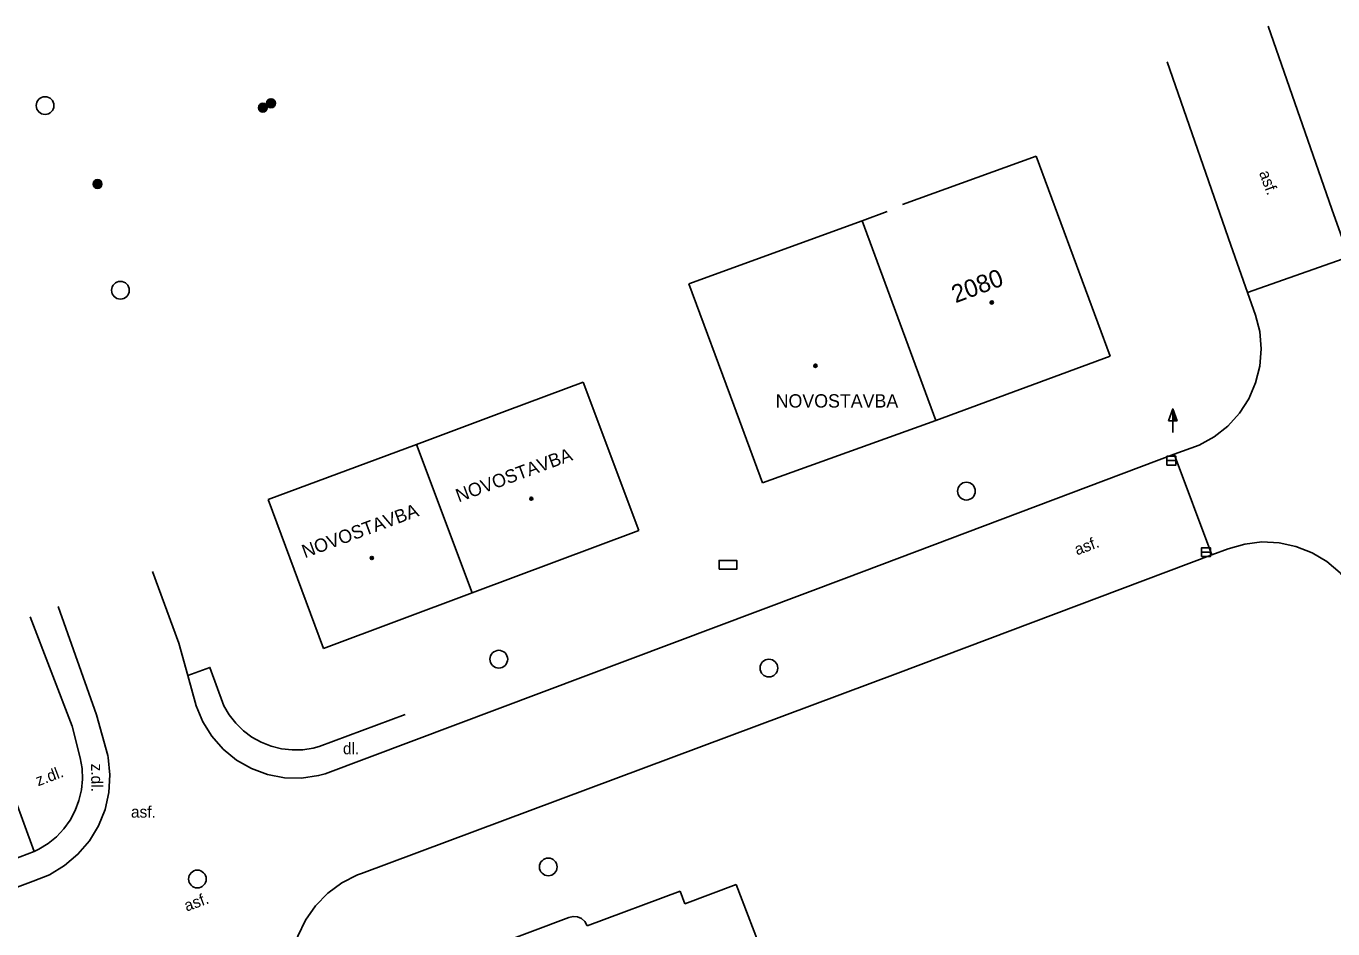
# Model space of a CAD drawing. Extents: x -539515 to -538098, y -1182060 to -1180157.
# Drawn here: x -538639.7 to -538566, y -1180502.6 to -1180451.7 of the extents above; entities that cross this region are included whole.
import ezdxf

# ---------------------------------------------------------------- set-up
doc = ezdxf.new("R2010")
doc.units = 0
for name, color, linetype in [('Vrstva 1', 7, 'Continuous'), ('Vrstva 13', 7, 'Continuous'), ('Vrstva 24', 7, 'Continuous'), ('Vrstva 25', 7, 'Continuous'), ('Vrstva 27', 7, 'Continuous'), ('Vrstva 39', 7, 'Continuous'), ('Vrstva 40', 7, 'Continuous'), ('Vrstva 41', 7, 'Continuous'), ('Vrstva 47', 7, 'Continuous'), ('Vrstva 88', 7, 'Continuous')]:
    doc.layers.add(name, color=color, linetype=linetype)

msp = doc.modelspace()

# ---------------------------------------------------------------- linework, layer by layer
at = {"layer": 'Vrstva 1'}
for p, q in [((-538582.768, -1180459.077), (-538590.314, -1180461.792)), ((-538578.608, -1180470.342), (-538582.768, -1180459.077)), ((-538591.172, -1180462.181), (-538592.598, -1180462.708)), ((-538602.37, -1180466.26), (-538592.598, -1180462.708)), ((-538592.598, -1180462.708), (-538588.44, -1180473.97)), ((-538599.829, -1180473.112), (-538602.37, -1180466.26)), ((-538588.44, -1180473.97), (-538578.608, -1180470.342)), ((-538612.61, -1180473.41), (-538608.316, -1180471.811)), ((-538605.18, -1180480.16), (-538608.316, -1180471.811)), ((-538612.61, -1180473.41), (-538617.73, -1180475.32)), ((-538598.21, -1180477.48), (-538599.829, -1180473.112)), ((-538598.21, -1180477.48), (-538588.44, -1180473.97)), ((-538617.73, -1180475.32), (-538626.089, -1180478.421)), ((-538614.58, -1180483.69), (-538617.73, -1180475.32)), ((-538622.97, -1180486.81), (-538626.089, -1180478.421)), ((-538614.58, -1180483.69), (-538605.18, -1180480.16)), ((-538614.58, -1180483.69), (-538622.97, -1180486.81)), ((-538602.594, -1180501.204), (-538599.69, -1180500.12)), ((-538599.69, -1180500.12), (-538597.19, -1180506.67)), ((-538602.86, -1180500.49), (-538608.102, -1180502.446)), ((-538602.86, -1180500.49), (-538602.594, -1180501.204)), ((-538609.13, -1180501.98), (-538618.34, -1180505.42))]:
    msp.add_line(p, q, dxfattribs=at)
msp.add_lwpolyline([(-538609.13, -1180501.98), (-538608.892, -1180501.92), (-538608.646, -1180501.939), (-538608.42, -1180502.035), (-538608.236, -1180502.198), (-538608.114, -1180502.412), (-538608.102, -1180502.446)], dxfattribs=at)
at = {"layer": 'Vrstva 13'}
for p, q in [((-538637.146, -1180491.19), (-538639.51, -1180485.029)), ((-538623.22, -1180492.34), (-538618.363, -1180490.534)), ((-538637.146, -1180491.19), (-538636.685, -1180492.972))]:
    msp.add_line(p, q, dxfattribs=at)
for points in [[(-538628.58, -1180490.04), (-538629.375, -1180487.888), (-538630.618, -1180488.348)], [(-538628.58, -1180490.04), (-538628.278, -1180490.558), (-538627.91, -1180491.032), (-538627.482, -1180491.452), (-538627.002, -1180491.812), (-538626.478, -1180492.105), (-538625.92, -1180492.325), (-538625.338, -1180492.47), (-538624.741, -1180492.536), (-538624.142, -1180492.522), (-538623.549, -1180492.428), (-538623.22, -1180492.34)], [(-538636.685, -1180492.972), (-538636.584, -1180493.572), (-538636.562, -1180494.18), (-538636.621, -1180494.786), (-538636.758, -1180495.378), (-538636.971, -1180495.948), (-538637.258, -1180496.485), (-538637.612, -1180496.979), (-538638.028, -1180497.423), (-538638.499, -1180497.809), (-538639.016, -1180498.129), (-538639.289, -1180498.263)], [(-538643.259, -1180499.766), (-538639.289, -1180498.263), (-538640.96, -1180493.68)]]:
    msp.add_lwpolyline(points, dxfattribs=at)
at = {"layer": 'Vrstva 24'}
msp.add_lwpolyline([(-538600.66, -1180482.35), (-538599.66, -1180482.35), (-538599.66, -1180481.85), (-538600.66, -1180481.85)], close=True, dxfattribs=at)
at = {"layer": 'Vrstva 25'}
for p, q in [((-538575.322, -1180473.988), (-538575.07, -1180473.314)), ((-538575.07, -1180473.988), (-538575.322, -1180473.988)), ((-538575.07, -1180474.64), (-538575.07, -1180473.99))]:
    msp.add_line(p, q, dxfattribs=at)
for points in [[(-538574.82, -1180473.99), (-538575.07, -1180473.99), (-538575.07, -1180473.314), (-538575.07, -1180473.314)], [(-538574.877, -1180473.95), (-538575.03, -1180473.95), (-538575.03, -1180473.537)], [(-538574.935, -1180473.91), (-538574.99, -1180473.91), (-538574.99, -1180473.761)]]:
    msp.add_lwpolyline(points, close=True, dxfattribs=at)
for centre, radius in [((-538625.93, -1180456.09), 0.25), ((-538625.93, -1180456.09), 0.2), ((-538626.39, -1180456.34), 0.25), ((-538626.39, -1180456.34), 0.2), ((-538626.39, -1180456.34), 0.15), ((-538626.39, -1180456.34), 0.1), ((-538626.39, -1180456.34), 0.05), ((-538625.93, -1180456.09), 0.15), ((-538625.93, -1180456.09), 0.1), ((-538625.93, -1180456.09), 0.05), ((-538635.71, -1180460.64), 0.25), ((-538635.71, -1180460.64), 0.2), ((-538635.71, -1180460.64), 0.15), ((-538635.71, -1180460.64), 0.1), ((-538635.71, -1180460.64), 0.05)]:
    msp.add_circle(centre, radius, dxfattribs=at)
at = {"layer": 'Vrstva 27'}
for p, q in [((-538575.4, -1180476.23), (-538574.9, -1180476.23)), ((-538573.45, -1180481.39), (-538572.95, -1180481.39))]:
    msp.add_line(p, q, dxfattribs=at)
for points in [[(-538575.4, -1180476.48), (-538574.9, -1180476.48), (-538574.9, -1180475.98), (-538575.4, -1180475.98)], [(-538573.45, -1180481.64), (-538572.95, -1180481.64), (-538572.95, -1180481.14), (-538573.45, -1180481.14)]]:
    msp.add_lwpolyline(points, close=True, dxfattribs=at)
for centre in [(-538638.67, -1180456.22), (-538634.42, -1180466.63), (-538586.71, -1180477.95), (-538613.08, -1180487.42), (-538597.85, -1180487.92), (-538610.29, -1180499.13), (-538630.08, -1180499.81)]:
    msp.add_circle(centre, 0.5, dxfattribs=at)
at = {"layer": 'Vrstva 39'}
for centre, radius in [((-538585.281, -1180467.315), 0.09), ((-538585.281, -1180467.315), 0.0398), ((-538595.226, -1180470.883), 0.09), ((-538595.226, -1180470.883), 0.0398), ((-538611.248, -1180478.374), 0.09), ((-538611.248, -1180478.374), 0.0398), ((-538620.241, -1180481.716), 0.09), ((-538620.241, -1180481.716), 0.0398)]:
    msp.add_circle(centre, radius, dxfattribs=at)
at = {"layer": 'Vrstva 88'}
for p, q in [((-538566.1, -1180462.06), (-538569.685, -1180451.744)), ((-538571.8, -1180464.08), (-538575.385, -1180453.764)), ((-538565.15, -1180464.74), (-538566.1, -1180462.06)), ((-538565.15, -1180464.74), (-538570.85, -1180466.76)), ((-538575, -1180475.87), (-538573.59, -1180475.36)), ((-538575, -1180475.87), (-538572.865, -1180481.544)), ((-538631.12, -1180486.52), (-538632.608, -1180482.484)), ((-538635.775, -1180490.552), (-538637.922, -1180484.443)), ((-538635.775, -1180490.552), (-538635.136, -1180492.843)), ((-538644.295, -1180501.761), (-538639.337, -1180499.931))]:
    msp.add_line(p, q, dxfattribs=at)
for points in [[(-538571.8, -1180464.08), (-538570.85, -1180466.76), (-538570.4, -1180468.03)], [(-538573.59, -1180475.36), (-538572.737, -1180474.888), (-538571.973, -1180474.284), (-538571.318, -1180473.563), (-538570.789, -1180472.744), (-538570.401, -1180471.85), (-538570.164, -1180470.905), (-538570.085, -1180469.933), (-538570.166, -1180468.962), (-538570.4, -1180468.03)], [(-538622.88, -1180493.89), (-538593.48, -1180482.84), (-538575, -1180475.87)], [(-538571.95, -1180481.2), (-538571.015, -1180480.93), (-538570.048, -1180480.816), (-538569.076, -1180480.862), (-538568.124, -1180481.066), (-538567.218, -1180481.423), (-538566.383, -1180481.923), (-538565.641, -1180482.554), (-538565.012, -1180483.297), (-538564.513, -1180484.132), (-538564.32, -1180484.57)], [(-538571.95, -1180481.2), (-538572.865, -1180481.544), (-538590.58, -1180488.21), (-538620.83, -1180499.49)], [(-538630.15, -1180490.05), (-538630.618, -1180488.348), (-538631.12, -1180486.52)], [(-538630.15, -1180490.05), (-538629.779, -1180490.945), (-538629.265, -1180491.767), (-538628.624, -1180492.494), (-538627.872, -1180493.105), (-538627.03, -1180493.585), (-538626.12, -1180493.919), (-538625.168, -1180494.1), (-538624.199, -1180494.122), (-538623.24, -1180493.984), (-538622.88, -1180493.89)], [(-538639.337, -1180499.931), (-538638.418, -1180499.565), (-538637.57, -1180499.055), (-538636.815, -1180498.416), (-538636.172, -1180497.663), (-538635.659, -1180496.817), (-538635.289, -1180495.9), (-538635.072, -1180494.934), (-538635.012, -1180493.947), (-538635.113, -1180492.962), (-538635.136, -1180492.843)], [(-538624.6, -1180506.92), (-538624.792, -1180505.948), (-538624.826, -1180504.959), (-538624.7, -1180503.976), (-538624.417, -1180503.027), (-538623.986, -1180502.135), (-538623.417, -1180501.325), (-538622.725, -1180500.616), (-538621.929, -1180500.028), (-538621.048, -1180499.576), (-538620.83, -1180499.49)]]:
    msp.add_lwpolyline(points, dxfattribs=at)

# ---------------------------------------------------------------- texts
at = {"layer": 'Vrstva 40'}
for s, rotation, p in [('asf.', 290.47049, (-538570.216, -1180460.01)), ('asf.', 20.47049, (-538580.472, -1180481.577)), ('z.dl.', 20.67607, (-538639.061, -1180494.589)), ('z.dl.', 270.27104, (-538636.072, -1180493.308)), ('asf.', 20.47049, (-538630.686, -1180501.652))]:
    msp.add_text(s, height=0.65, rotation=rotation, dxfattribs=at).set_placement(p)
for s, p in [('dl.', (-538621.87, -1180492.778)), ('asf.', (-538633.825, -1180496.351))]:
    msp.add_text(s, height=0.65, dxfattribs=at).set_placement(p)
at = {"layer": 'Vrstva 41'}
msp.add_text('NOVOSTAVBA', height=0.75, dxfattribs=at).set_placement((-538597.467, -1180473.238))
for p in [(-538615.344, -1180478.587), (-538624.019, -1180481.731)]:
    msp.add_text('NOVOSTAVBA', height=0.75, rotation=20.27509, dxfattribs=at).set_placement(p)
at = {"layer": 'Vrstva 47'}
msp.add_text('2080', height=1, rotation=20.45388, dxfattribs=at).set_placement((-538587.322, -1180467.365))

doc.saveas('drawing.dxf')
